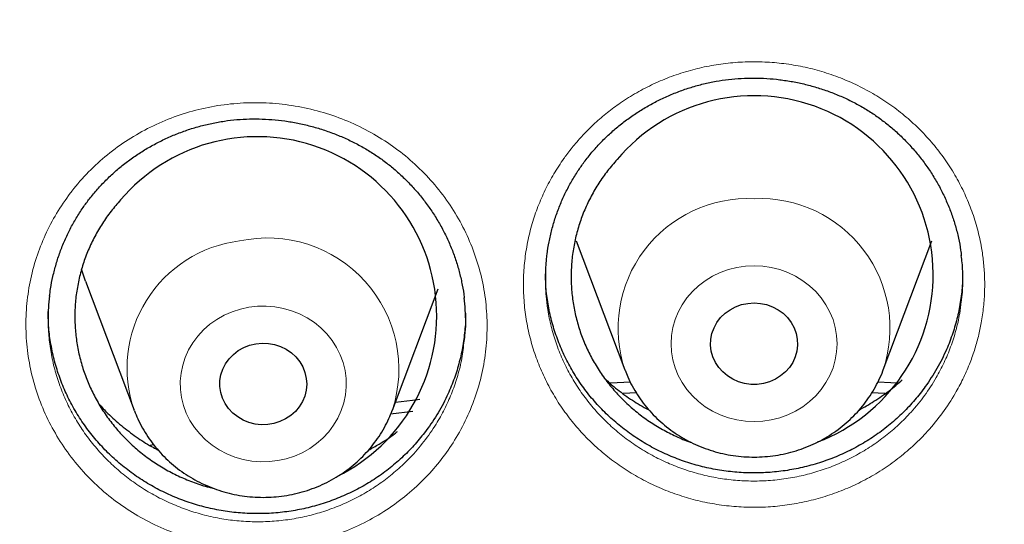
# Model space of a CAD drawing. Header units: millimetres. Extents: x 8 to 791, y 12 to 1717.
# Tile 298 of 344: x 385.15 to 394.21, y 1584.68 to 1589.33. Entities that reach past the tile are written whole.
import ezdxf

# ---------------------------------------------------------------- set-up
doc = ezdxf.new("R2010")
doc.units = ezdxf.units.MM

msp = doc.modelspace()

# ---------------------------------------------------------------- linework, layer by layer
at = {"color": 7, "linetype": 'Continuous', "lineweight": 30}
for p, q in [((390.2694, 1587.2909), (390.7164, 1586.1027)), ((393.0926, 1586.1027), (393.5396, 1587.2909)), ((385.7545, 1586.9203), (386.2016, 1585.7321)), ((388.5777, 1585.7321), (388.9975, 1586.848)), ((390.8226, 1585.8919), (390.6997, 1585.8864)), ((393.1081, 1585.8865), (392.9854, 1585.892)), ((386.2041, 1585.7254), (386.2016, 1585.7321)), ((388.7645, 1585.7217), (388.5604, 1585.6957)), ((386.3492, 1585.4088), (386.3811, 1585.4159))]:
    msp.add_line(p, q, dxfattribs=at)
at = {"color": 7, "linetype": 'Continuous', "lineweight": 30, "flags": 128}
for points in [[(385.7545, 1586.9203), (385.7387, 1586.9644), (385.7179, 1587.0298)], [(391.9045, 1586.7195), (391.9627, 1586.7155), (392.0197, 1586.7036), (392.0743, 1586.684), (392.1252, 1586.6572), (392.1714, 1586.6237), (392.212, 1586.5842), (392.2459, 1586.5397), (392.2726, 1586.491), (392.2915, 1586.4391), (392.3021, 1586.3852), (392.3042, 1586.3305), (392.2978, 1586.276), (392.2831, 1586.223), (392.2602, 1586.1726), (392.2298, 1586.1258), (392.1925, 1586.0837), (392.149, 1586.0472), (392.1003, 1586.0169), (392.0474, 1585.9937), (391.9915, 1585.9779), (391.9337, 1585.9699), (391.8753, 1585.9699), (391.8175, 1585.9779), (391.7616, 1585.9937), (391.7087, 1586.0169), (391.66, 1586.0472), (391.6165, 1586.0837), (391.5792, 1586.1258), (391.5488, 1586.1726), (391.5259, 1586.223), (391.5111, 1586.276), (391.5048, 1586.3305), (391.5069, 1586.3852), (391.5175, 1586.4391), (391.5364, 1586.491), (391.5631, 1586.5397), (391.597, 1586.5842), (391.6376, 1586.6237), (391.6838, 1586.6572), (391.7347, 1586.684), (391.7893, 1586.7036), (391.8463, 1586.7155), (391.9045, 1586.7195)], [(387.3202, 1586.3432), (387.3783, 1586.3487), (387.4366, 1586.3463), (387.494, 1586.3359), (387.5491, 1586.3178), (387.6008, 1586.2923), (387.648, 1586.2601), (387.6897, 1586.2218), (387.725, 1586.1781), (387.7532, 1586.1301), (387.7736, 1586.0788), (387.7858, 1586.0252), (387.7896, 1585.9706), (387.7849, 1585.9159), (387.7717, 1585.8626), (387.7504, 1585.8116), (387.7214, 1585.764), (387.6854, 1585.7209), (387.643, 1585.6832), (387.5952, 1585.6517), (387.5431, 1585.627), (387.4877, 1585.6098), (387.4302, 1585.6003), (387.3718, 1585.5987), (387.3138, 1585.6051), (387.2574, 1585.6194), (387.2039, 1585.6413), (387.1543, 1585.6702), (387.1097, 1585.7056), (387.0711, 1585.7467), (387.0392, 1585.7926), (387.0149, 1585.8424), (386.9985, 1585.895), (386.9905, 1585.9492), (386.991, 1586.004), (386.9999, 1586.0582), (387.0172, 1586.1105), (387.0424, 1586.1599), (387.075, 1586.2054), (387.1144, 1586.2459), (387.1595, 1586.2806), (387.2096, 1586.3087), (387.2636, 1586.3298), (387.3202, 1586.3432)], [(390.5764, 1585.9842), (390.6449, 1585.9876), (390.7664, 1585.9933)], [(393.0436, 1585.9933), (393.164, 1585.9876), (393.2329, 1585.9842)], [(388.6053, 1585.8054), (388.7632, 1585.8254), (388.8311, 1585.8337)]]:
    msp.add_lwpolyline(points, dxfattribs=at)
at = {"color": 8, "linetype": 'Continuous', "lineweight": 0, "flags": 128}
for points in [[(391.9045, 1587.0606), (391.9843, 1587.0567), (392.0633, 1587.045), (392.1405, 1587.0256), (392.2151, 1586.9987), (392.2863, 1586.9647), (392.3534, 1586.9238), (392.4155, 1586.8766), (392.472, 1586.8236), (392.5223, 1586.7653), (392.5658, 1586.7024), (392.6021, 1586.6356), (392.6308, 1586.5656), (392.6514, 1586.4931), (392.664, 1586.4191), (392.6681, 1586.3442), (392.664, 1586.2693), (392.6514, 1586.1952), (392.6308, 1586.1228), (392.6021, 1586.0528), (392.5658, 1585.986), (392.5223, 1585.9231), (392.472, 1585.8648), (392.4155, 1585.8118), (392.3534, 1585.7646), (392.2863, 1585.7237), (392.2151, 1585.6897), (392.1405, 1585.6628), (392.0633, 1585.6434), (391.9843, 1585.6317), (391.9045, 1585.6277), (391.8247, 1585.6317), (391.7457, 1585.6434), (391.6685, 1585.6628), (391.5939, 1585.6897), (391.5227, 1585.7237), (391.4556, 1585.7646), (391.3935, 1585.8118), (391.337, 1585.8648), (391.2867, 1585.9231), (391.2432, 1585.986), (391.2069, 1586.0528), (391.1782, 1586.1228), (391.1575, 1586.1952), (391.145, 1586.2693), (391.1408, 1586.3442), (391.145, 1586.4191), (391.1575, 1586.4931), (391.1782, 1586.5656), (391.2069, 1586.6356), (391.2432, 1586.7024), (391.2867, 1586.7653), (391.337, 1586.8236), (391.3935, 1586.8766), (391.4556, 1586.9238), (391.5227, 1586.9647), (391.5939, 1586.9987), (391.6685, 1587.0256), (391.7457, 1587.045), (391.8247, 1587.0567), (391.9045, 1587.0606)], [(387.257, 1586.6792), (387.3364, 1586.6883), (387.4163, 1586.6896), (387.4959, 1586.6831), (387.5744, 1586.6688), (387.6508, 1586.6468), (387.7244, 1586.6175), (387.7943, 1586.5812), (387.8598, 1586.5382), (387.9201, 1586.489), (387.9746, 1586.4341), (388.0227, 1586.3742), (388.0639, 1586.31), (388.0977, 1586.242), (388.1237, 1586.1711), (388.1417, 1586.098), (388.1514, 1586.0236), (388.1528, 1585.9486), (388.1459, 1585.8739), (388.1306, 1585.8003), (388.1072, 1585.7286), (388.076, 1585.6595), (388.0372, 1585.5939), (387.9914, 1585.5325), (387.939, 1585.4759), (387.8805, 1585.4248), (387.8167, 1585.3796), (387.7481, 1585.341), (387.6757, 1585.3093), (387.6001, 1585.2849), (387.5222, 1585.268), (387.4429, 1585.2589), (387.363, 1585.2576), (387.2834, 1585.2641), (387.2049, 1585.2784), (387.1285, 1585.3004), (387.0549, 1585.3297), (386.985, 1585.366), (386.9195, 1585.409), (386.8592, 1585.4582), (386.8047, 1585.5131), (386.7565, 1585.573), (386.7154, 1585.6372), (386.6816, 1585.7052), (386.6556, 1585.7761), (386.6376, 1585.8492), (386.6279, 1585.9236), (386.6265, 1585.9986), (386.6334, 1586.0733), (386.6487, 1586.1469), (386.672, 1586.2186), (386.7033, 1586.2877), (386.742, 1586.3533), (386.7879, 1586.4147), (386.8403, 1586.4713), (386.8988, 1586.5224), (386.9626, 1586.5676), (387.0311, 1586.6062), (387.1036, 1586.6379), (387.1791, 1586.6623), (387.257, 1586.6792)]]:
    msp.add_lwpolyline(points, dxfattribs=at)
at = {"color": 7, "linetype": 'Continuous', "lineweight": 30}
for centre, radius, start, end in [((391.9056, 1586.9797), 1.6468, 290.76262, 139.95558), ((387.3355, 1586.5998), 1.6498, 296.4757, 139.6806)]:
    msp.add_arc(centre, radius, start, end, dxfattribs=at)
at = {"color": 8, "linetype": 'Continuous', "lineweight": 0}
for centre, radius, start, end in [((391.8487, 1586.4846), 1.1949, 87.32338, 198.73986), ((391.9603, 1586.4847), 1.1948, 341.18213, 92.67808), ((387.3164, 1586.1187), 1.18, 97.08708, 199.12258), ((387.4281, 1586.108), 1.2094, 341.74446, 102.28075)]:
    msp.add_arc(centre, radius, start, end, dxfattribs=at)
at = {"color": 7, "linetype": 'Continuous', "lineweight": 30}
for points, knots in [([(424.2802, 1579.295), (424.2671, 1579.3414), (424.2386, 1579.442), (424.1932, 1579.5963), (424.1436, 1579.7628), (424.0898, 1579.9409), (424.0307, 1580.1343), (423.9654, 1580.3433), (423.8938, 1580.5663), (423.8109, 1580.8176), (423.7153, 1581.0986), (423.6053, 1581.4108), (423.4851, 1581.7403), (423.3448, 1582.1109), (423.1816, 1582.5245), (422.9924, 1582.9825), (422.7841, 1583.4634), (422.5555, 1583.9663), (422.3053, 1584.4906), (422.0638, 1584.9722), (421.8361, 1585.4077), (421.6277, 1585.7931), (421.4121, 1586.1783), (421.1956, 1586.5525), (420.9859, 1586.9037), (420.7854, 1587.2302), (420.5948, 1587.5324), (420.4135, 1587.8129), (420.2412, 1588.0737), (420.0786, 1588.3147), (419.9265, 1588.5359), (419.7865, 1588.7359), (419.6592, 1588.915), (419.5451, 1589.0734), (419.4445, 1589.2114), (419.3611, 1589.3245), (419.2939, 1589.4149), (419.2417, 1589.4846), (419.1993, 1589.541), (419.161, 1589.5918), (419.1199, 1589.6459), (419.0704, 1589.7111), (419.0114, 1589.7881), (418.936, 1589.8857), (418.8425, 1590.006), (418.7286, 1590.1507), (418.5994, 1590.3129), (418.4547, 1590.4918), (418.1925, 1590.8113), (417.8167, 1591.2549), (417.3287, 1591.8042), (416.8441, 1592.3256), (416.3642, 1592.8198), (415.8905, 1593.2877), (415.5024, 1593.6556), (415.1977, 1593.9362), (414.969, 1594.1429), (414.7256, 1594.3586), (414.4644, 1594.5853), (414.1817, 1594.8254), (413.8766, 1595.0784), (413.5481, 1595.3439), (413.1987, 1595.6188), (412.8279, 1595.9024), (412.4352, 1596.1939), (412.02, 1596.4926), (411.5664, 1596.8083), (411.0718, 1597.1401), (410.5336, 1597.4869), (409.9657, 1597.8376), (409.3672, 1598.1907), (408.801, 1598.5092), (408.2729, 1598.7936), (407.7887, 1599.0446), (407.2931, 1599.2914), (406.7962, 1599.5289), (406.3109, 1599.7514), (405.8422, 1599.9578), (405.3905, 1600.1488), (404.9532, 1600.3266), (404.5056, 1600.5015), (404.0501, 1600.6721), (403.5892, 1600.8371), (403.1508, 1600.9873), (402.7356, 1601.1235), (402.344, 1601.2468), (401.9986, 1601.3512), (401.697, 1601.4392), (401.4365, 1601.513), (401.1934, 1601.5798), (400.9721, 1601.6391), (400.7769, 1601.6901), (400.6193, 1601.7303), (400.496, 1601.7613), (400.4018, 1601.7847), (400.3183, 1601.8051), (400.2393, 1601.8243), (400.1586, 1601.8437), (400.0532, 1601.8688), (399.9129, 1601.9017), (399.7292, 1601.9438), (399.515, 1601.9916), (399.2701, 1602.0446), (398.9944, 1602.102), (398.6877, 1602.1633), (398.3498, 1602.2275), (397.9807, 1602.2938), (397.5802, 1602.3612), (397.1481, 1602.4286), (396.6843, 1602.495), (396.1887, 1602.5591), (395.6612, 1602.6195), (395.0828, 1602.6768), (394.4651, 1602.7274), (393.8229, 1602.7682), (393.1905, 1602.7968), (392.5713, 1602.814), (391.8976, 1602.8208), (391.1734, 1602.8138), (390.4028, 1602.7892), (389.658, 1602.7494), (388.9392, 1602.696), (388.2466, 1602.6307), (387.6492, 1602.5628), (387.1421, 1602.4972), (386.7203, 1602.4373), (386.3105, 1602.3743), (385.9126, 1602.3084), (385.5268, 1602.24), (385.1538, 1602.1697), (384.8244, 1602.1041), (384.5438, 1602.0456), (384.3159, 1601.9964), (384.1152, 1601.9518), (383.9415, 1601.9122), (383.8025, 1601.8798), (383.6949, 1601.8544), (383.6149, 1601.8352), (383.5515, 1601.8199), (383.4997, 1601.8073), (383.4437, 1601.7936), (383.3697, 1601.7754), (383.2716, 1601.7509), (383.1546, 1601.7214), (383.0216, 1601.6873), (382.8731, 1601.6485), (382.7089, 1601.6049), (382.5294, 1601.5562), (382.319, 1601.4979), (382.0757, 1601.4287), (381.7972, 1601.3471), (381.4967, 1601.2563), (381.1744, 1601.1556), (380.8307, 1601.0443), (380.4427, 1600.9141), (380.0183, 1600.7659), (379.5681, 1600.6014), (379.1246, 1600.4325), (378.5802, 1600.2164), (377.9426, 1599.9494), (377.2201, 1599.6268), (376.5269, 1599.2982), (375.8581, 1598.963), (375.2139, 1598.6224), (374.5941, 1598.2779), (374.0029, 1597.9333), (373.4339, 1597.5864), (372.8735, 1597.2296), (372.3091, 1596.8545), (371.7345, 1596.4554), (371.1509, 1596.0315), (370.5597, 1595.5818), (369.9616, 1595.1051), (369.3581, 1594.6004), (368.8428, 1594.1476), (368.4144, 1593.756), (368.0721, 1593.4339), (367.7297, 1593.102), (367.3917, 1592.7645), (367.0658, 1592.4293), (366.7593, 1592.1049), (366.475, 1591.7956), (366.2121, 1591.5023), (365.9698, 1591.2255), (365.7476, 1590.9658), (365.5447, 1590.7238), (365.3607, 1590.4999), (365.1948, 1590.2946), (365.063, 1590.1287), (364.961, 1589.9988), (364.8859, 1589.9024), (364.8211, 1589.8186), (364.7691, 1589.7509), (364.7324, 1589.7029), (364.7044, 1589.6661), (364.6775, 1589.6308), (364.6436, 1589.586), (364.6016, 1589.5303), (364.5449, 1589.4548), (364.4718, 1589.3568), (364.3807, 1589.2334), (364.2763, 1589.0906), (364.1592, 1588.9282), (364.0298, 1588.7464), (363.8915, 1588.5488), (363.7068, 1588.2806), (363.4799, 1587.9428), (363.2131, 1587.532), (362.9142, 1587.0554), (362.5853, 1586.508), (362.2296, 1585.8842), (361.8775, 1585.2314), (361.5492, 1584.5852), (361.2444, 1583.9486), (360.9626, 1583.3248), (360.7297, 1582.7758), (360.5445, 1582.3159), (360.4061, 1581.9592), (360.2797, 1581.6211), (360.1638, 1581.3003), (360.058, 1580.997), (359.9617, 1580.7119), (359.875, 1580.4471), (359.7974, 1580.2028), (359.7286, 1579.9802), (359.6682, 1579.7794), (359.6155, 1579.6), (359.5697, 1579.4411), (359.5418, 1579.3413), (359.5288, 1579.295)], [0, 0, 0, 0, 0.001645, 0.00357, 0.005513, 0.007703, 0.010147, 0.012793, 0.015609, 0.018595, 0.022334, 0.026309, 0.03052, 0.034968, 0.040572, 0.046512, 0.052786, 0.059396, 0.06634, 0.07362, 0.0787, 0.083932, 0.089296, 0.09448, 0.099374, 0.103899, 0.108146, 0.112112, 0.1158, 0.119275, 0.122459, 0.125353, 0.127955, 0.130268, 0.132289, 0.13402, 0.135258, 0.136288, 0.137109, 0.137763, 0.138546, 0.139518, 0.140666, 0.141986, 0.143889, 0.146065, 0.148512, 0.151231, 0.154211, 0.163137, 0.171781, 0.180143, 0.188225, 0.196025, 0.203544, 0.206992, 0.210552, 0.21435, 0.218387, 0.222662, 0.227329, 0.232251, 0.237427, 0.242858, 0.248543, 0.254483, 0.260678, 0.267785, 0.275201, 0.282924, 0.290955, 0.299294, 0.305424, 0.311711, 0.318154, 0.324551, 0.330725, 0.336572, 0.342204, 0.347621, 0.352825, 0.358739, 0.364349, 0.369654, 0.374656, 0.379353, 0.383747, 0.387036, 0.390131, 0.393033, 0.39568, 0.397985, 0.399948, 0.401251, 0.402342, 0.403272, 0.404197, 0.405129, 0.406114, 0.407911, 0.410063, 0.412568, 0.415428, 0.418642, 0.42221, 0.426133, 0.430409, 0.43504, 0.440025, 0.445363, 0.451056, 0.457104, 0.463505, 0.470912, 0.478273, 0.485478, 0.492527, 0.499421, 0.508479, 0.517252, 0.525742, 0.533947, 0.541868, 0.549506, 0.554489, 0.559344, 0.56407, 0.568667, 0.573135, 0.577474, 0.581654, 0.584628, 0.587289, 0.589636, 0.59167, 0.59339, 0.594522, 0.59546, 0.596205, 0.596757, 0.597288, 0.598181, 0.599368, 0.60075, 0.602318, 0.604072, 0.606012, 0.608138, 0.610451, 0.613496, 0.616814, 0.620405, 0.624267, 0.628403, 0.63281, 0.638325, 0.64385, 0.649292, 0.654651, 0.664011, 0.673105, 0.681933, 0.690495, 0.698956, 0.707141, 0.715048, 0.722677, 0.730266, 0.738121, 0.746244, 0.754616, 0.763255, 0.772161, 0.781333, 0.790773, 0.796188, 0.801688, 0.807271, 0.812938, 0.818482, 0.823722, 0.828658, 0.833291, 0.83762, 0.841645, 0.845366, 0.848784, 0.851898, 0.854707, 0.856287, 0.857751, 0.859036, 0.860044, 0.860775, 0.86118, 0.861685, 0.862349, 0.863174, 0.864159, 0.865698, 0.867514, 0.869607, 0.871977, 0.874624, 0.877537, 0.880552, 0.886206, 0.892022, 0.898, 0.906262, 0.914816, 0.923661, 0.932797, 0.940779, 0.948971, 0.95737, 0.962214, 0.966794, 0.971112, 0.975167, 0.979025, 0.982611, 0.985925, 0.988967, 0.991738, 0.994194, 0.99639, 0.998325, 1, 1, 1, 1]), ([(359.3262, 1565.5288), (359.3303, 1565.5683), (359.3503, 1565.761), (359.3936, 1566.1062), (359.4564, 1566.5643), (359.527, 1567.0214), (359.6048, 1567.4774), (359.69, 1567.9323), (359.7824, 1568.386), (359.8821, 1568.8383), (359.9891, 1569.2891), (360.1032, 1569.7384), (360.2246, 1570.1861), (360.3531, 1570.6319), (360.4887, 1571.0759), (360.6315, 1571.5179), (360.7813, 1571.9579), (360.9382, 1572.3957), (361.102, 1572.8313), (361.2728, 1573.2644), (361.4506, 1573.6952), (361.6352, 1574.1233), (361.8267, 1574.5489), (362.025, 1574.9716), (362.23, 1575.3915), (362.4418, 1575.8085), (362.6602, 1576.2225), (362.8852, 1576.6333), (363.1168, 1577.0409), (363.3548, 1577.4452), (363.5994, 1577.8461), (363.8503, 1578.2434), (364.1076, 1578.6373), (364.3712, 1579.0274), (364.6409, 1579.4138), (364.9169, 1579.7963), (365.199, 1580.1749), (365.487, 1580.5494), (365.7811, 1580.9199), (366.0811, 1581.2862), (366.3869, 1581.6481), (366.6984, 1582.0058), (367.0157, 1582.359), (367.3386, 1582.7077), (367.6671, 1583.0518), (368.001, 1583.3912), (368.3403, 1583.7259), (368.685, 1584.0558), (369.0349, 1584.3807), (369.39, 1584.7007), (369.7501, 1585.0157), (370.1153, 1585.3255), (370.4854, 1585.6302), (370.8604, 1585.9296), (371.24, 1586.2236), (371.6244, 1586.5123), (372.0134, 1586.7955), (372.4068, 1587.0733), (372.8047, 1587.3454), (373.2068, 1587.6119), (373.6132, 1587.8727), (374.0238, 1588.1277), (374.4384, 1588.3769), (374.8569, 1588.6203), (375.2793, 1588.8577), (375.7054, 1589.0891), (376.1352, 1589.3145), (376.5686, 1589.5338), (377.0054, 1589.747), (377.4456, 1589.954), (377.889, 1590.1548), (378.3357, 1590.3492), (378.7854, 1590.5374), (379.238, 1590.7192), (379.6936, 1590.8946), (380.1518, 1591.0636), (380.6128, 1591.226), (381.0763, 1591.382), (381.5422, 1591.5314), (382.0105, 1591.6742), (382.481, 1591.8104), (382.9537, 1591.94), (383.4284, 1592.0628), (383.9049, 1592.179), (384.3833, 1592.2884), (384.8634, 1592.3911), (385.3451, 1592.487), (385.8283, 1592.5761), (386.3128, 1592.6583), (386.7987, 1592.7338), (387.2856, 1592.8023), (387.7736, 1592.864), (388.2626, 1592.9188), (388.7523, 1592.9667), (389.2428, 1593.0077), (389.7339, 1593.0418), (390.2255, 1593.0689), (390.7174, 1593.0891), (391.2096, 1593.1024), (391.702, 1593.1087), (392.1944, 1593.1081), (392.6868, 1593.1006), (393.1789, 1593.0861), (393.6708, 1593.0646), (394.1623, 1593.0362), (394.6533, 1593.0009), (395.1437, 1592.9587), (395.6333, 1592.9096), (396.1221, 1592.8536), (396.6099, 1592.7907), (397.0967, 1592.7209), (397.5822, 1592.6442), (398.0665, 1592.5608), (398.5495, 1592.4705), (399.0309, 1592.3734), (399.5107, 1592.2695), (399.9888, 1592.1589), (400.465, 1592.0415), (400.9393, 1591.9175), (401.4116, 1591.7867), (401.8817, 1591.6494), (402.3496, 1591.5054), (402.8151, 1591.3548), (403.2782, 1591.1977), (403.7386, 1591.0341), (404.1964, 1590.864), (404.6514, 1590.6874), (405.1036, 1590.5045), (405.5527, 1590.3152), (405.9988, 1590.1196), (406.4417, 1589.9178), (406.8813, 1589.7097), (407.3175, 1589.4954), (407.7502, 1589.275), (408.1794, 1589.0486), (408.6048, 1588.8161), (409.0265, 1588.5776), (409.4443, 1588.3332), (409.8582, 1588.083), (410.268, 1587.8269), (410.6737, 1587.5651), (411.0751, 1587.2976), (411.4721, 1587.0245), (411.8648, 1586.7458), (412.2529, 1586.4616), (412.6365, 1586.172), (413.0153, 1585.877), (413.3894, 1585.5766), (413.7586, 1585.2711), (414.1229, 1584.9604), (414.4822, 1584.6445), (414.8363, 1584.3236), (415.1853, 1583.9978), (415.529, 1583.6671), (415.8674, 1583.3316), (416.2003, 1582.9913), (416.5278, 1582.6464), (416.8497, 1582.2969), (417.166, 1581.943), (417.4765, 1581.5846), (417.7813, 1581.2218), (418.0802, 1580.8548), (418.3732, 1580.4836), (418.6602, 1580.1084), (418.9412, 1579.7291), (419.2161, 1579.3459), (419.4848, 1578.9589), (419.7472, 1578.5681), (420.0034, 1578.1737), (420.2532, 1577.7757), (420.4966, 1577.3742), (420.7335, 1576.9693), (420.9639, 1576.5611), (421.1878, 1576.1498), (421.405, 1575.7353), (421.6156, 1575.3178), (421.8194, 1574.8974), (422.0165, 1574.4741), (422.2068, 1574.0482), (422.3902, 1573.6196), (422.5667, 1573.1884), (422.7363, 1572.7548), (422.8989, 1572.3189), (423.0545, 1571.8807), (423.2031, 1571.4403), (423.3446, 1570.998), (423.479, 1570.5536), (423.6063, 1570.1075), (423.7263, 1569.6596), (423.8392, 1569.21), (423.9449, 1568.7589), (424.0433, 1568.3064), (424.1345, 1567.8525), (424.2183, 1567.3974), (424.295, 1566.9411), (424.3639, 1566.4838), (424.4166, 1566.1007), (424.4435, 1565.8698), (424.4526, 1565.7918)], [0, 0, 0, 0, 0.001323, 0.006459, 0.011595, 0.016731, 0.021867, 0.027003, 0.032139, 0.037275, 0.042411, 0.047547, 0.052683, 0.057819, 0.062955, 0.068091, 0.073226, 0.078362, 0.083498, 0.088634, 0.093769, 0.098905, 0.10404, 0.109176, 0.114311, 0.119447, 0.124582, 0.129717, 0.134853, 0.139988, 0.145123, 0.150258, 0.155393, 0.160528, 0.165663, 0.170798, 0.175933, 0.181068, 0.186203, 0.191337, 0.196472, 0.201607, 0.206741, 0.211876, 0.217011, 0.222145, 0.227279, 0.232414, 0.237548, 0.242682, 0.247817, 0.252951, 0.258085, 0.263219, 0.268353, 0.273487, 0.278621, 0.283755, 0.288889, 0.294023, 0.299157, 0.304291, 0.309425, 0.314559, 0.319692, 0.324826, 0.32996, 0.335093, 0.340227, 0.345361, 0.350494, 0.355628, 0.360761, 0.365895, 0.371028, 0.376162, 0.381295, 0.386429, 0.391562, 0.396695, 0.401829, 0.406962, 0.412095, 0.417229, 0.422362, 0.427495, 0.432628, 0.437762, 0.442895, 0.448028, 0.453161, 0.458295, 0.463428, 0.468561, 0.473694, 0.478827, 0.483961, 0.489094, 0.494227, 0.49936, 0.504493, 0.509627, 0.51476, 0.519893, 0.525026, 0.530159, 0.535292, 0.540426, 0.545559, 0.550692, 0.555825, 0.560958, 0.566092, 0.571225, 0.576358, 0.581491, 0.586625, 0.591758, 0.596891, 0.602024, 0.607158, 0.612291, 0.617424, 0.622558, 0.627691, 0.632824, 0.637958, 0.643091, 0.648225, 0.653358, 0.658492, 0.663625, 0.668759, 0.673892, 0.679026, 0.684159, 0.689293, 0.694427, 0.69956, 0.704694, 0.709828, 0.714962, 0.720096, 0.725229, 0.730363, 0.735497, 0.740631, 0.745765, 0.750899, 0.756033, 0.761167, 0.766302, 0.771436, 0.77657, 0.781704, 0.786839, 0.791973, 0.797108, 0.802242, 0.807377, 0.812511, 0.817646, 0.82278, 0.827915, 0.83305, 0.838185, 0.84332, 0.848454, 0.853589, 0.858724, 0.863859, 0.868994, 0.87413, 0.879265, 0.8844, 0.889535, 0.894671, 0.899806, 0.904941, 0.910077, 0.915212, 0.920348, 0.925483, 0.930619, 0.935755, 0.94089, 0.946026, 0.951162, 0.956298, 0.961434, 0.966569, 0.971705, 0.976841, 0.981977, 0.987113, 0.992249, 0.997385, 1, 1, 1, 1]), ([(390.3344, 1588.0055), (390.3457, 1588.0207), (390.3798, 1588.0664), (390.441, 1588.1395), (390.5201, 1588.2233), (390.605, 1588.3027), (390.6953, 1588.3773), (390.7906, 1588.4469), (390.8906, 1588.5109), (390.9945, 1588.569), (391.1019, 1588.6208), (391.2122, 1588.6661), (391.3247, 1588.7045), (391.4389, 1588.7359), (391.554, 1588.7602), (391.6698, 1588.7773), (391.7862, 1588.7872), (391.9036, 1588.7901), (392.022, 1588.7861), (392.1409, 1588.775), (392.2597, 1588.7569), (392.3776, 1588.7318), (392.4937, 1588.6998), (392.6074, 1588.6611), (392.7178, 1588.616), (392.8243, 1588.5648), (392.9263, 1588.5078), (393.0235, 1588.4451), (393.1161, 1588.3768), (393.2045, 1588.3028), (393.2887, 1588.223), (393.3682, 1588.1378), (393.4425, 1588.0475), (393.5113, 1587.9526), (393.5741, 1587.8536), (393.6305, 1587.7511), (393.6801, 1587.6456), (393.7226, 1587.5378), (393.758, 1587.4281), (393.7856, 1587.3172), (393.8034, 1587.2252), (393.8093, 1587.17), (393.8112, 1587.1524)], [0, 0, 0, 0, 0.01262, 0.037882, 0.06326, 0.088807, 0.114503, 0.140317, 0.166212, 0.192146, 0.218062, 0.243907, 0.269639, 0.29522, 0.32062, 0.345807, 0.370863, 0.396118, 0.421644, 0.447396, 0.473316, 0.49934, 0.525398, 0.551396, 0.577264, 0.602942, 0.628379, 0.653546, 0.678593, 0.703878, 0.72939, 0.755101, 0.780973, 0.806961, 0.833017, 0.85909, 0.885119, 0.91106, 0.93688, 0.962554, 0.988071, 1, 1, 1, 1]), ([(385.791, 1587.6778), (385.8028, 1587.6926), (385.8381, 1587.7371), (385.9014, 1587.8083), (385.9828, 1587.8895), (386.0698, 1587.9662), (386.1622, 1588.038), (386.2594, 1588.1045), (386.3611, 1588.1653), (386.4666, 1588.2201), (386.5755, 1588.2686), (386.6869, 1588.3104), (386.8005, 1588.3453), (386.9154, 1588.3732), (387.0312, 1588.3939), (387.1474, 1588.4073), (387.264, 1588.4136), (387.3814, 1588.4129), (387.4997, 1588.4053), (387.6182, 1588.3905), (387.7365, 1588.3688), (387.8536, 1588.34), (387.9688, 1588.3045), (388.0813, 1588.2623), (388.1905, 1588.2138), (388.2955, 1588.1593), (388.3958, 1588.0992), (388.4912, 1588.0336), (388.5819, 1587.9625), (388.6682, 1587.8858), (388.7501, 1587.8035), (388.8272, 1587.7159), (388.899, 1587.6233), (388.965, 1587.5264), (389.025, 1587.4256), (389.0784, 1587.3214), (389.1251, 1587.2145), (389.1645, 1587.1054), (389.1969, 1586.9948), (389.221, 1586.883), (389.2345, 1586.8061), (389.2379, 1586.7665), (389.2381, 1586.7645)], [0, 0, 0, 0, 0.012746, 0.038268, 0.063908, 0.08972, 0.115682, 0.141765, 0.167931, 0.194137, 0.220325, 0.246443, 0.272446, 0.298297, 0.323966, 0.34942, 0.374742, 0.400265, 0.426063, 0.452089, 0.478288, 0.504593, 0.530932, 0.557214, 0.583366, 0.609326, 0.635045, 0.660491, 0.685813, 0.711377, 0.737168, 0.76316, 0.789312, 0.815582, 0.841919, 0.868273, 0.89458, 0.9208, 0.946897, 0.972847, 0.998639, 1, 1, 1, 1]), ([(389.9979, 1587.1439), (389.9986, 1587.1515), (390.0029, 1587.1976), (390.0179, 1587.2814), (390.0433, 1587.3948), (390.0765, 1587.5065), (390.1166, 1587.6159), (390.1636, 1587.7224), (390.2172, 1587.8253), (390.2739, 1587.9199), (390.3153, 1587.9785), (390.3344, 1588.0055)], [0, 0, 0, 0, 0.0246457, 0.1491962, 0.2740766, 0.3990355, 0.5237723, 0.6480761, 0.7717703, 0.8947227, 1, 1, 1, 1]), ([(390.6449, 1588.0393), (390.6147, 1588.0046), (390.5542, 1587.9354), (390.475, 1587.8224), (390.4046, 1587.7028), (390.3452, 1587.5778), (390.297, 1587.4488), (390.2604, 1587.3171), (390.2351, 1587.1815), (390.2218, 1587.0445), (390.2207, 1586.9074), (390.2313, 1586.7714), (390.2539, 1586.6354), (390.2884, 1586.5018), (390.3343, 1586.372), (390.391, 1586.2471), (390.459, 1586.126), (390.5373, 1586.0111), (390.6252, 1585.9033), (390.7215, 1585.8035), (390.8273, 1585.7109), (390.9406, 1585.6276), (391.0605, 1585.5537), (391.1859, 1585.4914), (391.2737, 1585.4527), (391.3203, 1585.4382), (391.322, 1585.4377)], [0, 0, 0, 0, 0.0430217, 0.0860434, 0.1295324, 0.1737547, 0.2166259, 0.2597975, 0.3032857, 0.3475065, 0.3905329, 0.4335592, 0.4770822, 0.5213189, 0.5643482, 0.6073774, 0.6509037, 0.6951444, 0.7380098, 0.7811759, 0.8246886, 0.8689159, 0.91177, 0.9550787, 0.9983873, 1, 1, 1, 1]), ([(385.4246, 1586.7812), (385.4272, 1586.8042), (385.4343, 1586.8655), (385.4541, 1586.9641), (385.4829, 1587.0766), (385.5192, 1587.1871), (385.5624, 1587.2952), (385.6122, 1587.4001), (385.6687, 1587.5012), (385.7281, 1587.594), (385.7711, 1587.6513), (385.791, 1587.6778)], [0, 0, 0, 0, 0.071166, 0.189764, 0.308674, 0.427655, 0.546421, 0.66477, 0.782537, 0.899593, 1, 1, 1, 1]), ([(386.0776, 1587.6673), (386.0475, 1587.6328), (385.9871, 1587.5638), (385.9081, 1587.4511), (385.8379, 1587.3317), (385.7787, 1587.2069), (385.7308, 1587.078), (385.6944, 1586.9464), (385.6693, 1586.811), (385.6564, 1586.6744), (385.6554, 1586.5373), (385.6662, 1586.4014), (385.689, 1586.2653), (385.7238, 1586.1317), (385.7699, 1586.0019), (385.8267, 1585.8769), (385.8949, 1585.7556), (385.9735, 1585.6404), (386.0615, 1585.5325), (386.1579, 1585.4324), (386.2638, 1585.3397), (386.3773, 1585.256), (386.4973, 1585.1821), (386.6224, 1585.1182), (386.7542, 1585.0651), (386.856, 1585.0308), (386.9147, 1585.0179), (386.9263, 1585.0153)], [0, 0, 0, 0, 0.040827, 0.081654, 0.122924, 0.16489, 0.205577, 0.246695, 0.287813, 0.329777, 0.37047, 0.411448, 0.452755, 0.494739, 0.535548, 0.576357, 0.617749, 0.659744, 0.700548, 0.741352, 0.782739, 0.82473, 0.865419, 0.906393, 0.947668, 0.98964, 1, 1, 1, 1]), ([(389.9961, 1587.1462), (389.996, 1587.1458), (389.9879, 1587.0938), (389.9842, 1586.9877), (389.984, 1586.8481), (389.9944, 1586.7613), (389.9985, 1586.7274)], [0, 0, 0, 0, 0.003214, 0.375928, 0.756183, 1, 1, 1, 1]), ([(393.811, 1586.7309), (393.8132, 1586.746), (393.8228, 1586.8125), (393.8258, 1586.9324), (393.8237, 1587.0589), (393.8134, 1587.1327), (393.8104, 1587.1544)], [0, 0, 0, 0, 0.1079414, 0.4740418, 0.8453613, 1, 1, 1, 1]), ([(393.4801, 1585.9494), (393.4485, 1585.9078), (393.3851, 1585.8243), (393.2762, 1585.709), (393.1574, 1585.6012), (393.0295, 1585.5037), (392.894, 1585.4174), (392.752, 1585.3429), (392.6025, 1585.2794), (392.4485, 1585.2286), (392.2912, 1585.1905), (392.1322, 1585.1656), (391.97, 1585.1536), (391.8077, 1585.1548), (391.6467, 1585.1693), (391.4886, 1585.1965), (391.3318, 1585.2369), (391.1792, 1585.2897), (391.0321, 1585.3548), (390.8918, 1585.431), (390.7573, 1585.5194), (390.6313, 1585.6181), (390.5147, 1585.7265), (390.4084, 1585.8433), (390.3117, 1585.9696), (390.2266, 1586.103), (390.1536, 1586.2427), (390.0933, 1586.387), (390.0452, 1586.5373), (390.0107, 1586.6905), (389.9895, 1586.8413), (389.9865, 1586.9402), (389.9851, 1586.9876)], [0, 0, 0, 0, 0.033094, 0.066422, 0.099986, 0.134117, 0.1672, 0.200522, 0.234113, 0.268254, 0.301245, 0.334472, 0.367936, 0.401969, 0.434874, 0.468008, 0.501378, 0.535312, 0.568298, 0.601515, 0.63497, 0.668992, 0.701976, 0.735191, 0.768642, 0.80266, 0.835691, 0.868955, 0.902462, 0.93653, 0.969562, 1, 1, 1, 1]), ([(393.8232, 1587.0099), (393.8232, 1586.9726), (393.823, 1586.8838), (393.8068, 1586.7437), (393.7775, 1586.5907), (393.7341, 1586.439), (393.6727, 1586.2795), (393.5908, 1586.1135), (393.5172, 1586.0043), (393.4801, 1585.9494)], [0, 0, 0, 0, 0.099194, 0.23606, 0.373878, 0.512676, 0.653832, 0.82596, 1, 1, 1, 1]), ([(385.424, 1586.7833), (385.4199, 1586.7468), (385.4098, 1586.6573), (385.4089, 1586.5152), (385.4186, 1586.4105), (385.4235, 1586.3589)], [0, 0, 0, 0, 0.259537, 0.634739, 1, 1, 1, 1]), ([(389.2356, 1586.3501), (389.239, 1586.3726), (389.2546, 1586.4729), (389.2537, 1586.6132), (389.2409, 1586.7289), (389.2368, 1586.7664)], [0, 0, 0, 0, 0.1634675, 0.7289296, 1, 1, 1, 1]), ([(388.8743, 1585.525), (388.8417, 1585.4847), (388.7763, 1585.4037), (388.6643, 1585.292), (388.5423, 1585.1879), (388.4114, 1585.0944), (388.2735, 1585.0124), (388.1295, 1584.9424), (387.9784, 1584.8838), (387.8231, 1584.8378), (387.6648, 1584.8046), (387.5052, 1584.7848), (387.3428, 1584.7778), (387.1807, 1584.7841), (387.0202, 1584.8035), (386.863, 1584.8356), (386.7074, 1584.8808), (386.5565, 1584.9383), (386.4113, 1585.0079), (386.2732, 1585.0884), (386.1412, 1585.1809), (386.0181, 1585.2835), (385.9045, 1585.3955), (385.8017, 1585.5155), (385.7086, 1585.6447), (385.6273, 1585.7807), (385.5584, 1585.9226), (385.5022, 1586.0687), (385.4584, 1586.2204), (385.4285, 1586.3747), (385.4123, 1586.5159), (385.412, 1586.6046), (385.4119, 1586.6418)], [0, 0, 0, 0, 0.033113, 0.066458, 0.100525, 0.13484, 0.168123, 0.201646, 0.235439, 0.269787, 0.302984, 0.336417, 0.37009, 0.404335, 0.437458, 0.470814, 0.504406, 0.538565, 0.571784, 0.605237, 0.638929, 0.673192, 0.706417, 0.739876, 0.773573, 0.80784, 0.841104, 0.874602, 0.908369, 0.942687, 0.975921, 1, 1, 1, 1]), ([(389.2503, 1586.626), (389.2504, 1586.6246), (389.2539, 1586.57), (389.244, 1586.4638), (389.2249, 1586.3087), (389.1902, 1586.1567), (389.1427, 1586.0065), (389.0765, 1585.849), (388.9899, 1585.6856), (388.9129, 1585.5787), (388.8743, 1585.525)], [0, 0, 0, 0, 0.003779, 0.138847, 0.269647, 0.401357, 0.534004, 0.668907, 0.833536, 1, 1, 1, 1]), ([(390.7179, 1586.1009), (390.7257, 1586.0804), (390.7447, 1586.0307), (390.7826, 1585.9551), (390.8302, 1585.8741), (390.8844, 1585.7971), (390.9445, 1585.7241), (391.0103, 1585.6558), (391.0813, 1585.5925), (391.1572, 1585.5346), (391.2376, 1585.4825), (391.3219, 1585.4363), (391.4097, 1585.3965), (391.5005, 1585.3633), (391.5937, 1585.3369), (391.6889, 1585.3174), (391.7853, 1585.305), (391.8826, 1585.2998), (391.98, 1585.3018), (392.0771, 1585.311), (392.1732, 1585.3273), (392.2677, 1585.3508), (392.3601, 1585.3812), (392.4497, 1585.4184), (392.5362, 1585.4622), (392.6189, 1585.5122), (392.6973, 1585.5683), (392.771, 1585.6299), (392.8395, 1585.6969), (392.9024, 1585.7687), (392.9593, 1585.845), (393.01, 1585.9251), (393.0534, 1586.009), (393.0803, 1586.0673), (393.0907, 1586.0981), (393.0911, 1586.0992)], [0, 0, 0, 0, 0.0218911, 0.0529715, 0.0840878, 0.115247, 0.1464548, 0.1777151, 0.2090305, 0.240402, 0.2718292, 0.3033103, 0.3348428, 0.3664228, 0.3980461, 0.4297077, 0.4614022, 0.4931239, 0.5248668, 0.5566241, 0.5883876, 0.6201506, 0.651906, 0.6836466, 0.7153651, 0.7470542, 0.7787069, 0.8103166, 0.8418774, 0.8733845, 0.9048343, 0.9362245, 0.9675548, 0.9988264, 1, 1, 1, 1]), ([(390.5341, 1586.0194), (390.5658, 1585.991), (390.6398, 1585.9246), (390.7665, 1585.835), (390.8695, 1585.7689), (390.9279, 1585.7401), (390.9365, 1585.7358)], [0, 0, 0, 0, 0.25889, 0.6056, 0.942004, 1, 1, 1, 1]), ([(392.8702, 1585.7338), (392.9164, 1585.7598), (393.012, 1585.8133), (393.1455, 1585.9065), (393.2282, 1585.9779), (393.2684, 1586.0125)], [0, 0, 0, 0, 0.325751, 0.672644, 1, 1, 1, 1]), ([(385.8779, 1585.7899), (385.9046, 1585.7606), (385.9691, 1585.6901), (386.0838, 1585.5885), (386.2184, 1585.487), (386.3313, 1585.4131), (386.4004, 1585.3778), (386.42, 1585.3677)], [0, 0, 0, 0, 0.1728542, 0.4167228, 0.6645861, 0.9047517, 1, 1, 1, 1]), ([(386.2047, 1585.7252), (386.2145, 1585.7004), (386.236, 1585.6466), (386.2771, 1585.5673), (386.3262, 1585.4871), (386.3816, 1585.4109), (386.443, 1585.3389), (386.5099, 1585.2716), (386.5819, 1585.2094), (386.6588, 1585.1527), (386.74, 1585.1017), (386.8251, 1585.0569), (386.9136, 1585.0185), (387.0049, 1584.9866), (387.0986, 1584.9616), (387.1941, 1584.9436), (387.2908, 1584.9327), (387.3881, 1584.929), (387.4855, 1584.9325), (387.5824, 1584.9432), (387.6782, 1584.9611), (387.7723, 1584.986), (387.8642, 1585.0179), (387.9533, 1585.0564), (388.039, 1585.1015), (388.1208, 1585.1529), (388.1983, 1585.2101), (388.2709, 1585.2729), (388.3383, 1585.3409), (388.3999, 1585.4137), (388.4556, 1585.4908), (388.5047, 1585.5718), (388.5455, 1585.6512), (388.5665, 1585.7048), (388.576, 1585.7291)], [0, 0, 0, 0, 0.02666, 0.057798, 0.088973, 0.120193, 0.151462, 0.182785, 0.214163, 0.245598, 0.277087, 0.308631, 0.340225, 0.371866, 0.403549, 0.43527, 0.467022, 0.498801, 0.530599, 0.56241, 0.594226, 0.62604, 0.657844, 0.689633, 0.721397, 0.753131, 0.784827, 0.816478, 0.84808, 0.879626, 0.911115, 0.942544, 0.973913, 1, 1, 1, 1]), ([(388.3571, 1585.3651), (388.3907, 1585.3832), (388.4742, 1585.4284), (388.5638, 1585.487), (388.6168, 1585.5301), (388.626, 1585.5376)], [0, 0, 0, 0, 0.357399, 0.888551, 1, 1, 1, 1])]:
    msp.add_open_spline(points, degree=3, knots=knots, dxfattribs=at)
at = {"color": 8, "linetype": 'Continuous', "lineweight": 0}
for points, knots in [([(391.9045, 1602.7499), (391.4139, 1602.7441), (390.4326, 1602.7324), (388.9635, 1602.6379), (387.5001, 1602.4872), (386.0453, 1602.2752), (384.6103, 1602.0053), (383.1978, 1601.6788), (381.8101, 1601.2978), (380.4412, 1600.8609), (379.0854, 1600.3659), (377.746, 1599.8127), (376.4259, 1599.2012), (375.1357, 1598.5357), (373.878, 1597.8177), (372.6624, 1597.0531), (371.4906, 1596.2444), (370.3639, 1595.3941), (369.2774, 1594.4989), (368.2267, 1593.5549), (367.2149, 1592.5629), (366.2447, 1591.5239), (365.3242, 1590.446), (364.4551, 1589.331), (363.6439, 1588.1882), (362.8912, 1587.0203), (362.1971, 1585.8302), (361.5583, 1584.6131), (360.973, 1583.3637), (360.4415, 1582.0842), (359.974, 1580.7748), (359.6717, 1579.8443), (359.5437, 1579.3469), (359.5309, 1579.297)], [0, 0, 0, 0, 0.033448, 0.066896, 0.100343, 0.133791, 0.167239, 0.200089, 0.23294, 0.265791, 0.298641, 0.332089, 0.365537, 0.398984, 0.432432, 0.46588, 0.498731, 0.531581, 0.564432, 0.597282, 0.63073, 0.664178, 0.697626, 0.731073, 0.764521, 0.797372, 0.830222, 0.863073, 0.895924, 0.929371, 0.962819, 0.996267, 1, 1, 1, 1]), ([(424.2773, 1579.2953), (424.2581, 1579.3697), (424.1248, 1579.8833), (423.8193, 1580.8219), (423.358, 1582.1072), (422.8293, 1583.3789), (422.2399, 1584.6356), (421.588, 1585.8741), (420.8787, 1587.0846), (420.1134, 1588.2646), (419.2984, 1589.405), (418.4364, 1590.5044), (417.5301, 1591.5615), (416.576, 1592.5809), (415.5698, 1593.5666), (414.5125, 1594.5159), (413.4051, 1595.4261), (412.2561, 1596.2897), (411.0677, 1597.1051), (409.8496, 1597.8662), (408.6047, 1598.5724), (407.3363, 1599.2236), (406.039, 1599.8228), (404.7074, 1600.3722), (403.3433, 1600.8697), (401.9489, 1601.313), (400.5351, 1601.6983), (399.1046, 1602.025), (397.6687, 1602.2907), (396.2306, 1602.4965), (394.7931, 1602.6418), (393.3501, 1602.733), (392.3864, 1602.7443), (391.9045, 1602.7499)], [0, 0, 0, 0, 0.005559, 0.038409, 0.071258, 0.104108, 0.137554, 0.171001, 0.204447, 0.237894, 0.271341, 0.30419, 0.33704, 0.369889, 0.402738, 0.436185, 0.469632, 0.503078, 0.536525, 0.569971, 0.602821, 0.63567, 0.66852, 0.701369, 0.734816, 0.768262, 0.801709, 0.835156, 0.868602, 0.901452, 0.934301, 0.967151, 1, 1, 1, 1]), ([(357.0618, 1565.0598), (357.0748, 1565.2611), (357.1186, 1565.942), (357.2643, 1567.0973), (357.4967, 1568.5224), (357.798, 1569.9277), (358.161, 1571.3111), (358.585, 1572.6702), (359.0711, 1574.011), (359.6218, 1575.3387), (360.2374, 1576.6506), (360.9178, 1577.9434), (361.6582, 1579.207), (362.4571, 1580.4388), (363.3079, 1581.6293), (364.2077, 1582.777), (365.1538, 1583.8805), (366.1498, 1584.9446), (367.2002, 1585.9736), (368.304, 1586.9646), (369.46, 1587.9147), (370.6594, 1588.8163), (371.9, 1589.6675), (373.1716, 1590.4619), (374.4711, 1591.1992), (375.7952, 1591.879), (377.1494, 1592.5045), (378.5396, 1593.078), (379.9635, 1593.5973), (381.4191, 1594.0601), (382.895, 1594.4624), (384.3883, 1594.8034), (385.8872, 1595.0807), (387.3885, 1595.2956), (388.8891, 1595.4473), (390.3954, 1595.5424), (391.4015, 1595.5542), (391.9045, 1595.5601)], [0, 0, 0, 0, 0.012292, 0.041589, 0.070885, 0.100181, 0.128955, 0.157728, 0.186501, 0.215275, 0.244571, 0.273867, 0.303164, 0.33246, 0.361757, 0.39053, 0.419303, 0.448076, 0.47685, 0.506146, 0.535443, 0.564739, 0.594035, 0.623332, 0.652105, 0.680878, 0.709652, 0.738425, 0.767721, 0.797018, 0.826314, 0.85561, 0.884907, 0.91368, 0.942453, 0.971227, 1, 1, 1, 1]), ([(391.9045, 1595.5601), (392.4167, 1595.554), (393.441, 1595.5418), (394.9746, 1595.4431), (396.5022, 1595.2859), (398.0209, 1595.0645), (399.5189, 1594.7828), (400.9934, 1594.442), (402.4421, 1594.0442), (403.8711, 1593.5881), (405.2863, 1593.0715), (406.6846, 1592.494), (408.0626, 1591.8555), (409.4094, 1591.1609), (410.7224, 1590.4114), (411.9913, 1589.6132), (413.2146, 1588.769), (414.3908, 1587.8813), (415.525, 1586.9469), (416.6217, 1585.9615), (417.678, 1584.9259), (418.6907, 1583.8413), (419.6517, 1582.716), (420.559, 1581.5521), (421.4057, 1580.3591), (422.1916, 1579.1399), (422.9161, 1577.8976), (423.5829, 1576.6271), (424.1942, 1575.3229), (424.7476, 1573.9869), (425.2409, 1572.6212), (425.6697, 1571.2366), (426.033, 1569.8355), (426.3296, 1568.4294), (426.555, 1567.0207), (426.6943, 1565.8992), (426.7359, 1565.244), (426.7476, 1565.0598)], [0, 0, 0, 0, 0.029296, 0.058593, 0.087889, 0.117185, 0.146482, 0.175255, 0.204028, 0.232802, 0.261575, 0.290871, 0.320168, 0.349464, 0.37876, 0.408057, 0.43683, 0.465603, 0.494377, 0.52315, 0.552446, 0.581743, 0.611039, 0.640335, 0.669632, 0.698405, 0.727178, 0.755951, 0.784725, 0.814021, 0.843317, 0.872614, 0.90191, 0.931207, 0.95998, 0.988753, 1, 1, 1, 1]), ([(391.9045, 1594.1384), (391.4079, 1594.1325), (390.4148, 1594.1207), (388.9279, 1594.0251), (387.4468, 1593.8726), (385.9744, 1593.658), (384.522, 1593.3848), (383.0924, 1593.0544), (381.6879, 1592.6687), (380.3024, 1592.2266), (378.9303, 1591.7256), (377.5746, 1591.1657), (376.2385, 1590.5467), (374.9327, 1589.8732), (373.6598, 1589.1465), (372.4295, 1588.3727), (371.2435, 1587.5542), (370.1031, 1586.6936), (369.0035, 1585.7876), (367.9401, 1584.8322), (366.916, 1583.8281), (365.9341, 1582.7766), (365.0025, 1581.6855), (364.1228, 1580.5571), (363.3018, 1579.4004), (362.54, 1578.2184), (361.8375, 1577.0139), (361.191, 1575.7821), (360.5983, 1574.5176), (360.0617, 1573.2223), (359.5835, 1571.8983), (359.1678, 1570.5558), (358.8154, 1569.1975), (358.5287, 1567.8341), (358.3069, 1566.4685), (358.1492, 1565.1035), (358.0544, 1563.7333), (358.0226, 1562.3523), (358.0552, 1560.9629), (358.1534, 1559.568), (358.317, 1558.1784), (358.5454, 1556.797), (358.8367, 1555.4344), (359.1888, 1554.0932), (359.5999, 1552.7754), (360.0712, 1551.4755), (360.6051, 1550.1882), (361.2019, 1548.9163), (361.8617, 1547.6628), (362.5795, 1546.4377), (363.3541, 1545.2435), (364.179, 1544.0892), (365.0514, 1542.9765), (365.9686, 1541.9066), (366.9343, 1540.8749), (367.9527, 1539.8773), (369.0228, 1538.9165), (370.1437, 1537.9953), (371.3066, 1537.1212), (372.5093, 1536.2959), (373.7422, 1535.5256), (375.0021, 1534.8108), (376.2859, 1534.1517), (377.5989, 1533.5453), (378.9467, 1532.9892), (380.3273, 1532.4858), (381.7385, 1532.0371), (383.1694, 1531.6471), (384.6173, 1531.3164), (386.0705, 1531.0475), (387.526, 1530.8394), (388.981, 1530.6914), (390.4414, 1530.6025), (391.9134, 1530.5727), (393.3942, 1530.6033), (394.8811, 1530.6954), (396.3622, 1530.8488), (397.8346, 1531.0632), (399.2869, 1531.3364), (400.7165, 1531.6668), (402.1211, 1532.0525), (403.5066, 1532.4947), (404.8787, 1532.9956), (406.2344, 1533.5555), (407.5705, 1534.1745), (408.8762, 1534.848), (410.1492, 1535.5747), (411.3795, 1536.3486), (412.5655, 1537.1671), (413.7058, 1538.0276), (414.8055, 1538.9336), (415.8688, 1539.889), (416.8929, 1540.8931), (417.8748, 1541.9446), (418.8065, 1543.0357), (419.6861, 1544.1641), (420.5071, 1545.3208), (421.269, 1546.5028), (421.9715, 1547.7073), (422.6179, 1548.9391), (423.2106, 1550.2036), (423.7472, 1551.4989), (424.2255, 1552.8229), (424.6412, 1554.1654), (424.9936, 1555.5237), (425.2803, 1556.8871), (425.5021, 1558.2527), (425.6598, 1559.6178), (425.7545, 1560.9879), (425.7863, 1562.3689), (425.7538, 1563.7583), (425.6555, 1565.1532), (425.492, 1566.5428), (425.2635, 1567.9243), (424.9723, 1569.2868), (424.6202, 1570.6281), (424.2091, 1571.9458), (423.7378, 1573.2457), (423.2038, 1574.533), (422.6071, 1575.8049), (421.9473, 1577.0584), (421.2294, 1578.2835), (420.4549, 1579.4778), (419.63, 1580.632), (418.7576, 1581.7447), (417.8403, 1582.8146), (416.8747, 1583.8463), (415.8563, 1584.8439), (414.7861, 1585.8047), (413.6653, 1586.726), (412.5024, 1587.6), (411.2997, 1588.4253), (410.0668, 1589.1956), (408.8069, 1589.9104), (407.5231, 1590.5695), (406.2101, 1591.1759), (404.8623, 1591.732), (403.4817, 1592.2354), (402.0705, 1592.6841), (400.6395, 1593.0741), (399.1917, 1593.4048), (397.7385, 1593.6737), (396.283, 1593.882), (394.828, 1594.0291), (393.3676, 1594.1213), (392.3922, 1594.1327), (391.9045, 1594.1384)], [0, 0, 0, 0, 0.007, 0.014, 0.021, 0.028, 0.035, 0.041875, 0.04875, 0.055625, 0.0625, 0.0695, 0.0765, 0.0835, 0.0905, 0.0975, 0.104375, 0.11125, 0.118125, 0.125, 0.132, 0.139, 0.146, 0.153, 0.16, 0.166875, 0.17375, 0.180625, 0.1875, 0.1945, 0.2015, 0.2085, 0.2155, 0.2225, 0.229375, 0.23625, 0.243125, 0.25, 0.257, 0.264, 0.271, 0.278, 0.285, 0.291875, 0.29875, 0.305625, 0.3125, 0.3195, 0.3265, 0.3335, 0.3405, 0.3475, 0.354375, 0.36125, 0.368125, 0.375, 0.382, 0.389, 0.396, 0.403, 0.41, 0.416875, 0.42375, 0.430625, 0.4375, 0.4445, 0.4515, 0.4585, 0.4655, 0.4725, 0.479375, 0.48625, 0.493125, 0.5, 0.507, 0.514, 0.521, 0.528, 0.535, 0.541875, 0.54875, 0.555625, 0.5625, 0.5695, 0.5765, 0.5835, 0.5905, 0.5975, 0.604375, 0.61125, 0.618125, 0.625, 0.632, 0.639, 0.646, 0.653, 0.66, 0.666875, 0.67375, 0.680625, 0.6875, 0.6945, 0.7015, 0.7085, 0.7155, 0.7225, 0.729375, 0.73625, 0.743125, 0.75, 0.757, 0.764, 0.771, 0.778, 0.785, 0.791875, 0.79875, 0.805625, 0.8125, 0.8195, 0.8265, 0.8335, 0.8405, 0.8475, 0.854375, 0.86125, 0.868125, 0.875, 0.882, 0.889, 0.896, 0.903, 0.91, 0.916875, 0.92375, 0.930625, 0.9375, 0.9445, 0.9515, 0.9585, 0.9655, 0.9725, 0.979375, 0.98625, 0.993125, 1, 1, 1, 1]), ([(390.1553, 1588.049), (390.1607, 1588.0567), (390.1914, 1588.0994), (390.252, 1588.1768), (390.3415, 1588.2774), (390.4425, 1588.3767), (390.5537, 1588.472), (390.6816, 1588.5667), (390.8236, 1588.6557), (390.9807, 1588.7371), (391.1459, 1588.8061), (391.3163, 1588.8611), (391.4901, 1588.9019), (391.6658, 1588.9283), (391.845, 1588.9404), (392.0242, 1588.9379), (392.2022, 1588.921), (392.3772, 1588.89), (392.5508, 1588.844), (392.7192, 1588.7842), (392.8813, 1588.7112), (393.0354, 1588.6262), (393.183, 1588.528), (393.3213, 1588.4181), (393.4493, 1588.2976), (393.566, 1588.1677), (393.672, 1588.0274), (393.7651, 1587.8791), (393.8446, 1587.7244), (393.9102, 1587.5647), (393.9622, 1587.3985), (393.9963, 1587.2428), (394.0166, 1587.0978), (394.0262, 1586.9656), (394.0268, 1586.8265), (394.0173, 1586.6833), (393.9974, 1586.5434), (393.9688, 1586.4093), (393.9325, 1586.2814), (393.8854, 1586.1499), (393.8272, 1586.0179), (393.747, 1585.8671), (393.6411, 1585.7044), (393.5128, 1585.5471), (393.3796, 1585.4122), (393.246, 1585.2975), (393.1015, 1585.193), (392.9483, 1585.1011), (392.7886, 1585.0227), (392.6238, 1584.9577), (392.4523, 1584.9057), (392.2768, 1584.8679), (392.0993, 1584.8449), (391.9213, 1584.8363), (391.7414, 1584.8422), (391.563, 1584.8629), (391.3876, 1584.8979), (391.2172, 1584.9467), (391.0499, 1585.0096), (390.8893, 1585.0858), (390.7361, 1585.1747), (390.5918, 1585.2751), (390.4552, 1585.388), (390.3294, 1585.5116), (390.2152, 1585.6444), (390.1134, 1585.7853), (390.0232, 1585.9356), (389.9466, 1586.0926), (389.8844, 1586.2546), (389.8365, 1586.4202), (389.8027, 1586.5909), (389.7844, 1586.7636), (389.7812, 1586.9364), (389.7926, 1587.108), (389.8191, 1587.2797), (389.8603, 1587.4464), (389.9149, 1587.6071), (389.9816, 1587.7599), (390.0606, 1587.9086), (390.1236, 1588.002), (390.1553, 1588.049)], [0, 0, 0, 0, 0.0021644, 0.0121201, 0.02259, 0.03306, 0.0445354, 0.0560109, 0.0692989, 0.0825869, 0.096066, 0.1097431, 0.1229598, 0.1362696, 0.1496874, 0.163324, 0.1765456, 0.18986, 0.2033202, 0.2169781, 0.2301793, 0.2435203, 0.256861, 0.2704761, 0.2837586, 0.297041, 0.3105136, 0.3241831, 0.3374066, 0.3507217, 0.3641795, 0.3778327, 0.3877853, 0.3982515, 0.4087177, 0.4201883, 0.4316589, 0.4416137, 0.4520825, 0.4625512, 0.4740251, 0.4854991, 0.5020291, 0.5187421, 0.5320745, 0.5454068, 0.5589292, 0.5726517, 0.585925, 0.5991985, 0.6126592, 0.6263156, 0.6396025, 0.6528895, 0.6663667, 0.6800419, 0.6932594, 0.706618, 0.7199765, 0.7336089, 0.746828, 0.7601394, 0.7735936, 0.7872439, 0.8004673, 0.8137829, 0.8272409, 0.8408946, 0.8541833, 0.8674722, 0.8809499, 0.8946256, 0.907908, 0.9211904, 0.93466, 0.948326, 0.9611082, 0.9740257, 0.9869431, 1, 1, 1, 1]), ([(385.6145, 1587.7299), (385.6193, 1587.7361), (385.6713, 1587.8041), (385.7796, 1587.9275), (385.9532, 1588.0859), (386.1441, 1588.2246), (386.3501, 1588.3411), (386.5683, 1588.4345), (386.7958, 1588.504), (387.0299, 1588.5476), (387.2675, 1588.5658), (387.506, 1588.5586), (387.7424, 1588.5251), (387.9736, 1588.4663), (388.1966, 1588.3832), (388.4083, 1588.2762), (388.6063, 1588.1475), (388.7887, 1587.9983), (388.9524, 1587.8296), (389.0961, 1587.6444), (389.2175, 1587.445), (389.3144, 1587.2337), (389.3866, 1587.0135), (389.4332, 1586.7869), (389.4525, 1586.5565), (389.4451, 1586.3253), (389.4113, 1586.0965), (389.3503, 1585.8731), (389.264, 1585.6577), (389.1561, 1585.458), (389.0294, 1585.276), (388.8837, 1585.1076), (388.7152, 1584.9516), (388.5252, 1584.8112), (388.3201, 1584.6925), (388.1025, 1584.5977), (387.8757, 1584.5267), (387.6418, 1584.4805), (387.4037, 1584.4606), (387.1647, 1584.4664), (386.9278, 1584.4977), (386.6963, 1584.5551), (386.4729, 1584.6367), (386.26, 1584.7417), (386.0608, 1584.8696), (385.8773, 1585.018), (385.7119, 1585.1851), (385.5673, 1585.3694), (385.4448, 1585.5679), (385.3456, 1585.7783), (385.272, 1585.9983), (385.2241, 1586.2248), (385.2026, 1586.4549), (385.2086, 1586.6856), (385.2407, 1586.9141), (385.2984, 1587.1353), (385.3812, 1587.3461), (385.4842, 1587.546), (385.5711, 1587.6686), (385.6145, 1587.7299)], [0, 0, 0, 0, 0.001818, 0.019733, 0.037705, 0.055619, 0.073497, 0.091431, 0.109309, 0.12714, 0.145027, 0.162859, 0.180723, 0.198645, 0.216509, 0.234332, 0.25221, 0.270032, 0.287929, 0.305884, 0.323782, 0.34166, 0.359595, 0.377472, 0.3954, 0.413386, 0.431314, 0.449237, 0.467218, 0.485142, 0.501756, 0.518369, 0.536309, 0.554305, 0.572243, 0.5901, 0.608014, 0.62587, 0.643754, 0.661695, 0.679578, 0.697417, 0.715312, 0.73315, 0.751021, 0.768948, 0.786819, 0.804698, 0.822634, 0.840513, 0.858417, 0.876377, 0.89428, 0.912166, 0.930109, 0.947993, 0.965312, 0.982682, 1, 1, 1, 1]), ([(389.9985, 1586.7274), (390.0002, 1586.71), (390.0068, 1586.6408), (390.0321, 1586.5212), (390.0747, 1586.369), (390.1312, 1586.2214), (390.2001, 1586.0792), (390.2804, 1585.9441), (390.3731, 1585.8146), (390.4765, 1585.6936), (390.59, 1585.5815), (390.712, 1585.4797), (390.8437, 1585.3872), (390.9825, 1585.3061), (391.1278, 1585.2367), (391.2776, 1585.1798), (391.4333, 1585.1347), (391.5921, 1585.1026), (391.753, 1585.0837), (391.9142, 1585.0779), (392.0771, 1585.0854), (392.2384, 1585.1061), (392.3969, 1585.1402), (392.5508, 1585.1866), (392.7017, 1585.2458), (392.8468, 1585.3171), (392.9848, 1585.4), (393.1147, 1585.4935), (393.2371, 1585.5984), (393.3588, 1585.7218), (393.476, 1585.8657), (393.5759, 1586.0194), (393.6546, 1586.1701), (393.7153, 1586.3151), (393.7632, 1586.466), (393.7959, 1586.6052), (393.8066, 1586.6946), (393.811, 1586.7309)], [0, 0, 0, 0, 0.009684, 0.038474, 0.067495, 0.096989, 0.125547, 0.154408, 0.18327, 0.212723, 0.24127, 0.270122, 0.298974, 0.328418, 0.356931, 0.385748, 0.414566, 0.443975, 0.47256, 0.501347, 0.530366, 0.559864, 0.588432, 0.617307, 0.646182, 0.675647, 0.704404, 0.733161, 0.762336, 0.791937, 0.827582, 0.863624, 0.892344, 0.921063, 0.950193, 0.97975, 1, 1, 1, 1]), ([(385.4235, 1586.3589), (385.4309, 1586.3076), (385.446, 1586.2043), (385.4858, 1586.0512), (385.5378, 1585.9019), (385.6028, 1585.7576), (385.6794, 1585.62), (385.7685, 1585.4877), (385.8685, 1585.3636), (385.9788, 1585.248), (386.098, 1585.1425), (386.2271, 1585.046), (386.3636, 1584.9607), (386.507, 1584.8869), (386.6551, 1584.8254), (386.8095, 1584.7755), (386.9672, 1584.7386), (387.1276, 1584.7147), (387.2886, 1584.704), (387.4515, 1584.7064), (387.613, 1584.722), (387.7724, 1584.7511), (387.9274, 1584.7926), (388.0799, 1584.8471), (388.2268, 1584.9137), (388.367, 1584.9922), (388.4994, 1585.0816), (388.6247, 1585.1824), (388.7498, 1585.3019), (388.8709, 1585.4419), (388.975, 1585.5923), (389.058, 1585.7404), (389.1228, 1585.8833), (389.1748, 1586.0326), (389.2165, 1586.1883), (389.2292, 1586.2957), (389.2356, 1586.3501)], [0, 0, 0, 0, 0.0286997, 0.0577327, 0.0872392, 0.1158125, 0.1446906, 0.1735688, 0.2030378, 0.2315958, 0.2604588, 0.2893221, 0.3187773, 0.3472857, 0.3760985, 0.4049118, 0.4343149, 0.4628827, 0.4917684, 0.5206545, 0.5501335, 0.5786739, 0.6075207, 0.6363679, 0.6658045, 0.6945339, 0.7232641, 0.752411, 0.7819842, 0.8175945, 0.8536009, 0.8823082, 0.9110153, 0.9401345, 0.9696799, 1, 1, 1, 1])]:
    msp.add_open_spline(points, degree=3, knots=knots, dxfattribs=at)

doc.saveas('drawing.dxf')
